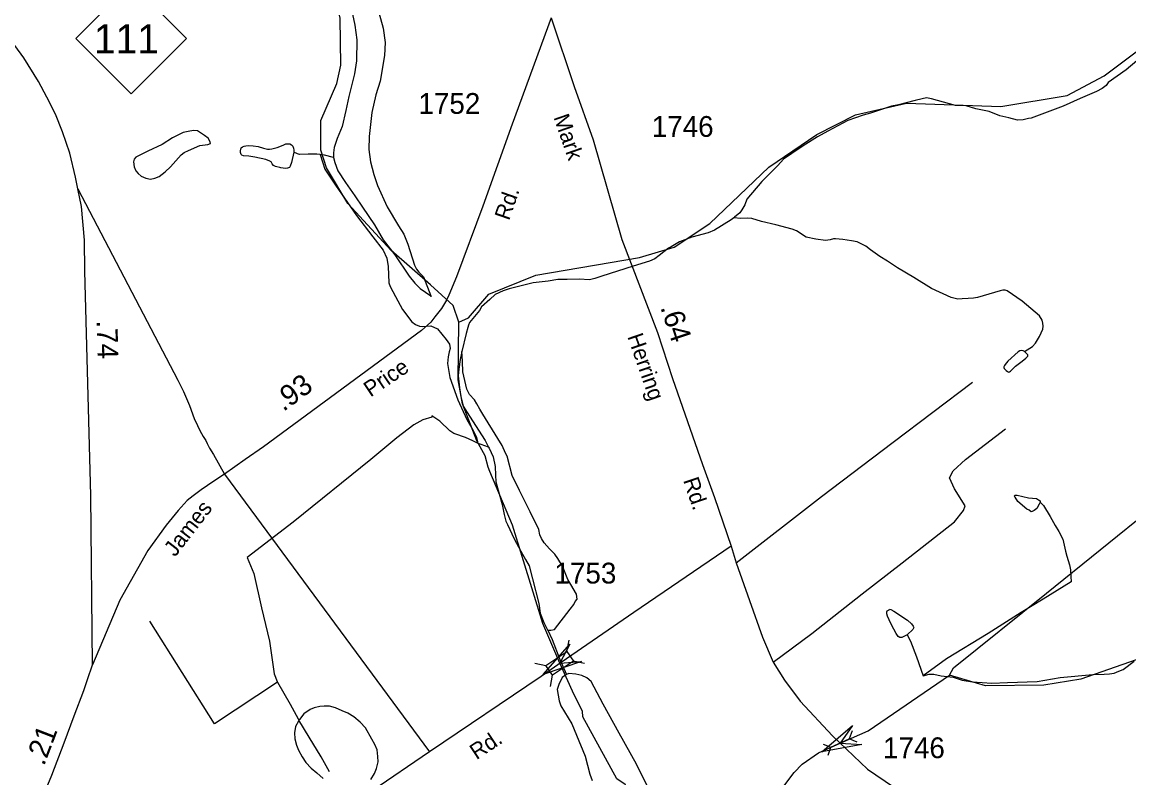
# Model space of a CAD drawing. Extents: x 2206922 to 2357709, y 510027 to 673830.
# Drawn here: x 2333739 to 2340393, y 523194 to 527735 of the extents above; entities that cross this region are included whole.
import ezdxf

# ---------------------------------------------------------------- set-up
doc = ezdxf.new("R2010")
doc.units = 0
for name, color, linetype in [('Exist Hydrographic Creek Single Shore', 7, 'Continuous'), ('Exist Hydrographic Misc Water Feature', 7, 'Continuous'), ('Exist Road Non-System Type 51', 7, 'Continuous'), ('Exist Road Primary NC Attributed', 7, 'Continuous'), ('Exist Road Primary NC Service Mileage Hundredths English Label', 7, 'Continuous'), ('Exist Road Primary NC Shield CELL', 7, 'Continuous'), ('Exist Road Primary NC Shield Number Label', 7, 'Continuous'), ('Exist Road Secondary Mileage Hundredths English Label', 7, 'Continuous'), ('Exist Road Secondary Structure Pipe Attributed CELL', 7, 'Continuous'), ('Exist Road Secondary Structure Pipe CELL', 7, 'Continuous'), ('Exist Road Secondary Structure Standard Bridge Attributed CELL', 7, 'Continuous'), ('Exist Road Secondary Structure Standard Bridge CELL', 7, 'Continuous'), ('Exist Road Secondary Type 20 Attributed', 7, 'Continuous'), ('Exist Road Secondary Type 51 Attributed', 7, 'Continuous'), ('Exist Road Secondary Type 51 Label', 7, 'Continuous'), ('Exist Road Secondary Type 51 Number Label', 7, 'Continuous')]:
    doc.layers.add(name, color=color, linetype=linetype)

msp = doc.modelspace()

# ---------------------------------------------------------------- linework, layer by layer
at = {"layer": 'Exist Hydrographic Creek Single Shore'}
for points in [[(2336194.3, 526156.4), (2335957.8, 526362.9), (2335697, 526644.4), (2335569.9, 526859.2), (2335535.8, 526966.1), (2335534, 527143.2), (2335631, 527367), (2335655, 527476.2), (2335651.9, 527758.4), (2335563.9, 528148.7), (2335504.9, 528284), (2335478.8, 528365), (2335299.8, 528771.3), (2335240, 528854.3), (2335248, 528887.4), (2335060.9, 529260.5), (2334948, 529692.4), (2334929.9, 529826.2), (2334927.9, 530059.2)], [(2336364.9, 525932.9), (2336422.9, 525958.2), (2336545.9, 526101.1), (2336827.9, 526214.1), (2337451, 526321.3), (2337659, 526382.2), (2337873, 526525.4), (2338228, 526864.5), (2338516.9, 527059.9), (2338749, 527177.6), (2339056, 527249), (2339622.9, 527229.2), (2340022, 527294.5), (2340245.1, 527411.7), (2340707.1, 527758.5)], [(2336869.9, 524122), (2336688, 524712), (2336550.9, 525034.6), (2336542, 525060.6), (2336524, 525128.7), (2336472.9, 525218.6), (2336387, 525441.6), (2336361, 525584.9), (2336364.9, 525932.9)], [(2339313.9, 523810.3), (2339337.9, 523854), (2339898.9, 524303.2), (2340543, 524824.6), (2341478.1, 525279.2), (2341943.1, 525393), (2342235.1, 525427.8), (2342809, 525418.1), (2343260.2, 525367.3)], [(2337535.9, 522691.9), (2337543.9, 522748), (2337518.9, 522773.2), (2337493.1, 522880.4), (2337449, 523006.7), (2337363.9, 523154.2), (2337314.1, 523188.3), (2337110, 523560.7), (2337109, 523593.5), (2337057.9, 523693.2), (2336972.2, 523882), (2336869.9, 524122)], [(2337535.9, 522691.9), (2337860.9, 522744.3), (2338076, 522864.5), (2338100, 522904.9), (2338166.1, 522940.4), (2338381.7, 523226.7), (2338429.1, 523275.1), (2338526.9, 523343.5), (2338656.9, 523402.4), (2338824.9, 523476.5), (2339313.9, 523810.3)]]:
    msp.add_lwpolyline(points, dxfattribs=at)
at = {"layer": 'Exist Hydrographic Misc Water Feature'}
for p, q in [((2336195.7, 526091), (2336195.7, 526085.4)), ((2336202.3, 525369.8), (2336202.3, 525361.3)), ((2336202.3, 525369.8), (2336202.3, 525361.3))]:
    msp.add_line(p, q, dxfattribs=at)
for points in [[(2335719, 527811), (2335739.9, 527717.3), (2335750.9, 527629.5), (2335750.1, 527503.5), (2335737.2, 527425.4), (2335702.8, 527289.1), (2335685.3, 527205), (2335662.4, 527108.7), (2335633.5, 527036.5), (2335615.8, 526982.3), (2335612.1, 526950.3), (2335610.7, 526922.3)], [(2335872.7, 527828.6), (2335910.1, 527699.1), (2335920.9, 527613.3), (2335917.9, 527535.3), (2335891.4, 527381), (2335866.4, 527298.9), (2335841.4, 527192.6), (2335825.2, 527048.5), (2335823.9, 526970.5), (2335832.8, 526896.7), (2335853.7, 526818.9), (2335876.2, 526753.2), (2335933.6, 526625.9), (2336002.8, 526510.7), (2336033.5, 526461), (2336057.9, 526401.4), (2336099.1, 526273.9), (2336109.4, 526250), (2336123.7, 526232.2), (2336152, 526204.5), (2336195.7, 526091)], [(2340478.2, 527534.1), (2340377.3, 527448.9), (2340268.2, 527371.6), (2340256.6, 527353.5), (2340232.8, 527337.3), (2340198.7, 527318.8), (2340099.5, 527275.7), (2339998, 527230.4), (2339805, 527158.2), (2339789, 527156), (2339757.3, 527147.6), (2339723.2, 527145.2), (2339670.9, 527160.6), (2339617, 527171.9), (2339552.8, 527199.1), (2339472.4, 527214.2), (2339414.2, 527231.4), (2339364.2, 527234.9), (2339350.2, 527234.7), (2339206.1, 527274.9), (2339195.8, 527276.8), (2339175.7, 527280.6), (2339149.9, 527274.3), (2339108.1, 527263.8), (2339008.4, 527238.5), (2338966.6, 527230.1), (2338906.7, 527209.4), (2338839, 527188.5), (2338795.2, 527176), (2338703.7, 527144.9), (2338582.5, 527079.6), (2338521, 527046.8), (2338435.7, 526991.8), (2338366.2, 526945), (2338316.8, 526912.4), (2338283.1, 526874), (2338186.6, 526776.9), (2338095.7, 526671.9), (2338084, 526637.7), (2338066.4, 526607.5), (2338054.7, 526589.4), (2338022.9, 526563), (2338019, 526559)], [(2334871.9, 527006.3), (2334869.8, 527016.3), (2334857.7, 527038.1), (2334835.4, 527053.9), (2334793.1, 527081.4), (2334771.2, 527083.2), (2334747.4, 527080.9), (2334707.4, 527072.5), (2334643.7, 527039.8), (2334580.1, 526999.2), (2334494.6, 526960.2), (2334423.2, 526923.5), (2334413.2, 526911.4), (2334409.3, 526895.4), (2334413.6, 526865.4), (2334421.8, 526841.5), (2334436.2, 526825.7), (2334454.4, 526809.9), (2334482.5, 526798.2), (2334510.4, 526792.5), (2334536.4, 526796.8), (2334562.5, 526807), (2334600, 526835.4), (2334631.6, 526865.8), (2334694.9, 526938.4), (2334712.6, 526952.6), (2334738.6, 526962.9), (2334808.1, 526993.6), (2334856.1, 527000.1), (2334871.9, 527006.3)], [(2335372.4, 526953.7), (2335358.9, 526891.6), (2335351.1, 526869.5), (2335347.4, 526861.5), (2335335.3, 526857.3), (2335323.4, 526855.2), (2335293.5, 526858.9), (2335289.4, 526860.9), (2335271.3, 526864.7), (2335261.5, 526868.6), (2335251.2, 526874.4), (2335243.2, 526884.4), (2335236.9, 526896.3), (2335228.9, 526900.2), (2335204.9, 526909.9), (2335138.7, 526923.2), (2335102.6, 526928.8), (2335070.6, 526932.5), (2335060.7, 526936.4), (2335056.6, 526940.3), (2335052.3, 526952.2), (2335052.3, 526962.2), (2335054.4, 526972.3), (2335056.2, 526980.3), (2335064.2, 526986.4), (2335074.1, 526990.5), (2335084.1, 526992.6), (2335097.9, 526994.7), (2335128.2, 526991), (2335158.1, 526987.3), (2335190.1, 526977.8), (2335214.1, 526972), (2335226.2, 526972.1), (2335240.2, 526974.3), (2335272.2, 526982.6), (2335307.8, 526995), (2335323.8, 527003.2), (2335335.9, 527003.3), (2335347.8, 527003.4), (2335357.9, 526997.5), (2335365.9, 526989.6), (2335370.2, 526977.7), (2335372.2, 526965.7), (2335372.4, 526953.7)], [(2335530.3, 526939.4), (2335510.4, 526941.2), (2335458.3, 526942.6), (2335406.5, 526940), (2335394.4, 526943.9), (2335372.4, 526953.7)], [(2335610.7, 526922.3), (2335556.4, 526935.7), (2335530.3, 526939.4)], [(2335530.3, 526939.4), (2335559.4, 526851.7), (2335622.4, 526754.5), (2335750.1, 526574), (2335847.7, 526445), (2335910.5, 526365.8), (2335931, 526316.1), (2335939.4, 526266.2), (2335944.5, 526168.2), (2335952.7, 526146.4), (2335983.5, 526086.7), (2336026.1, 526009.2), (2336082.9, 525933.8), (2336103.2, 525918.1), (2336127.2, 525908.4), (2336149.2, 525906.6), (2336171.1, 525908.8), (2336197.1, 525911.1)], [(2335610.7, 526922.3), (2335618.9, 526892.4), (2335637.3, 526842.6), (2335682.3, 526771.1), (2335738.8, 526691.8), (2335785.6, 526622.3), (2335858.6, 526517.2), (2335909.7, 526427.7), (2335980.6, 526336.6), (2336065.9, 526209.5), (2336100.4, 526165.9), (2336132.8, 526134.3), (2336195.7, 526091)], [(2338019, 526559), (2338001.2, 526546.8), (2337901.9, 526485.6), (2337864.2, 526469.2), (2337764.6, 526442), (2337690.9, 526415.1), (2337641.1, 526384.5), (2337625.5, 526376.3), (2337570, 526333.7), (2337542.3, 526313.4), (2337510.5, 526299), (2337412.9, 526267.9), (2337223.6, 526209.6), (2337181.6, 526195.1), (2337150, 526186.7), (2337087.9, 526190), (2337015.9, 526189.1), (2336959.9, 526188.5), (2336902.1, 526177.8), (2336812.1, 526168.7), (2336746.5, 526151.9), (2336666.7, 526133), (2336631, 526120.5), (2336583.3, 526098), (2336551.7, 526067.6), (2336500.2, 526025), (2336488.5, 526002.8), (2336429.5, 525930.2), (2336423.5, 525914.1)], [(2339765.7, 525756.3), (2339813.4, 525786.9), (2339831.3, 525805.2), (2339856.7, 525845.4), (2339876.2, 525889.6), (2339878, 525907.6), (2339875.8, 525925.6), (2339871.5, 525943.5), (2339855.3, 525969.4), (2339752.3, 526058), (2339661.5, 526120.9), (2339649.4, 526124.8), (2339635.5, 526124.6), (2339619.5, 526120.4), (2339483.9, 526080.9), (2339458.3, 526076.6), (2339426.3, 526074.1), (2339390.2, 526071.7), (2339364.2, 526069.4), (2339324.2, 526080.9), (2339207.5, 526133.5), (2339100.7, 526200.1), (2339002.3, 526259), (2338941.8, 526298.2), (2338895.4, 526327.6), (2338839, 526366.9), (2338810.7, 526388.6), (2338784.5, 526402.3), (2338760.5, 526414), (2338726.5, 526421.6), (2338674.2, 526428.9), (2338630.3, 526432.4), (2338618.2, 526432.3), (2338596.5, 526426), (2338568.6, 526423.7), (2338510.1, 526431), (2338452.3, 526442.3), (2338395.7, 526481.5), (2338369.7, 526491.2), (2338271.4, 526518), (2338185.1, 526537), (2338126.9, 526554.3), (2338099, 526558), (2338061.1, 526555.5), (2338019, 526559)], [(2336364.9, 525932.9), (2336330, 526033.3), (2336194.3, 526156.4)], [(2336197.1, 525911.1), (2336236.5, 525891.3), (2336262.8, 525860), (2336288.6, 525828.7), (2336309.5, 525800), (2336312.2, 525773.9), (2336307.5, 525754.8), (2336299.9, 525724.7), (2336296.4, 525684.7), (2336311.4, 525599), (2336358.9, 525465.6), (2336412.4, 525346.3), (2336451.2, 525280.7), (2336471.7, 525239), (2336477.9, 525213.1), (2336477.9, 525205.1)], [(2336423.5, 525914.1), (2336419.6, 525900.1), (2336408.1, 525864), (2336383.5, 525755.7)], [(2336383.5, 525755.7), (2336372.3, 525707.6), (2336364.7, 525649.6), (2336361.2, 525609.5), (2336368.2, 525537.6), (2336376.8, 525485.8), (2336391.5, 525428), (2336428.2, 525366.5), (2336524, 525221.7), (2336542.2, 525181.9)], [(2336899.4, 524080.7), (2336917.5, 524081), (2336939.2, 524085.2), (2337033.8, 524208.3), (2337055.5, 524234.5), (2337065.1, 524252.7), (2337077, 524266.8), (2337072.7, 524296.7), (2337037.9, 524356.3), (2337019.6, 524386), (2337000.9, 524435.8), (2336988.6, 524465.6), (2336960.1, 524511.2), (2336941.9, 524537), (2336909.5, 524570.6), (2336876.9, 524606.2), (2336860.7, 524632), (2336852.5, 524653.9), (2336846.1, 524685.8), (2336793, 524793.1), (2336760, 524860.7), (2336729.5, 524920.3), (2336686.2, 525009.7), (2336655, 525127.3), (2336644.8, 525145.2), (2336626.1, 525190.9), (2336599.7, 525232.6), (2336509.8, 525379.5), (2336491.6, 525409.2), (2336473.1, 525440.9), (2336459, 525464.8), (2336428.4, 525498.4), (2336412.2, 525530.2), (2336388.9, 525633.8), (2336386.2, 525695.8), (2336385.6, 525729.8), (2336383.5, 525755.7)], [(2339765.7, 525756.3), (2339757.7, 525760.3), (2339745.8, 525762.2), (2339737.8, 525760), (2339727.9, 525753.9), (2339664.6, 525697.2), (2339648.8, 525677), (2339645.1, 525671), (2339643, 525667), (2339641, 525662.9), (2339641, 525658.9), (2339643.2, 525653), (2339647.3, 525649), (2339655.3, 525641.1), (2339663.3, 525635.2), (2339667.4, 525633.2), (2339671.5, 525631.3), (2339675.4, 525633.3), (2339681.2, 525637.4), (2339710.9, 525667.8), (2339752.5, 525698.2), (2339774.3, 525716.5), (2339786.2, 525728.6), (2339786.2, 525732.6), (2339786, 525736.6), (2339775.9, 525746.5), (2339765.7, 525756.3)], [(2336202.3, 525361.3), (2336149.2, 525344.8), (2336093.6, 525314.3), (2335992.5, 525237.2), (2335835.8, 525107.6), (2335368.1, 524730.7), (2335092.7, 524517.9), (2335131.7, 524422.4), (2335177.8, 524215), (2335226, 524015.6), (2335254.1, 523818), (2335272.8, 523772.2), (2335274.6, 523768.2)], [(2336477.9, 525205.1), (2336447.9, 525218.8), (2336405.7, 525238.2), (2336341.5, 525261.5), (2336335.3, 525263.4), (2336311.1, 525279.1), (2336250.7, 525336.3), (2336214.2, 525361.9), (2336202.3, 525369.8)], [(2336542.2, 525181.9), (2336498.2, 525197.4), (2336477.9, 525205.1)], [(2336542.2, 525181.9), (2336546.3, 525174), (2336571, 525122.2), (2336583.7, 525064.5), (2336584.3, 525012.5), (2336586.7, 524972.5), (2336624.5, 524837.1), (2336637.2, 524777.2), (2336647.6, 524735.4), (2336657.9, 524715.5), (2336696.9, 524630.1), (2336737.7, 524556.6), (2336766.4, 524504.9), (2336786.7, 524467.2), (2336807.8, 524389.5), (2336845.5, 524242), (2336854.1, 524184.2), (2336876.7, 524126.5), (2336897.9, 524083.8), (2336899.4, 524080.7)], [(2339860.8, 524849.9), (2339854.7, 524837.9), (2339839.3, 524811.7), (2339823.3, 524799.5), (2339811.6, 524793.4), (2339805.4, 524793.3), (2339793.3, 524803.1), (2339779.2, 524808.9), (2339724.7, 524854.3), (2339710.5, 524880.1), (2339704.4, 524886), (2339710.3, 524892.1), (2339722.2, 524892.3), (2339790.5, 524877), (2339838.5, 524871.6), (2339850.6, 524863.8), (2339860.6, 524857.9), (2339860.8, 524849.9)], [(2339860.8, 524849.9), (2339879.1, 524830.1), (2339919.7, 524764.7), (2339950.2, 524711.1), (2339972.8, 524673.4), (2339995.3, 524627.6), (2340012.3, 524555.9), (2340020.5, 524526), (2340035.3, 524474.2), (2340041.5, 524444.3), (2340043.9, 524404.4), (2340046.2, 524372.4)], [(2340046.2, 524372.4), (2339877.8, 524268.4), (2339744.7, 524186.8), (2339679.3, 524146.1), (2339546.3, 524060.5), (2339296.3, 523909.6), (2339155.4, 523806)], [(2339060.7, 524052.7), (2339028.9, 524036.3), (2339017, 524036.2), (2339006.8, 524044.1), (2338994.5, 524061.9), (2338966, 524113.5), (2338951.8, 524143.3), (2338941.6, 524165.2), (2338937.3, 524179.2), (2338937, 524191.1), (2338940.9, 524197.2), (2338951, 524203.3), (2338954.7, 524207.3), (2338961, 524205.5), (2338979.1, 524195.7), (2339061.5, 524140.7), (2339085.7, 524119), (2339096, 524105.1), (2339100.1, 524097.1), (2339094.3, 524085.1), (2339060.7, 524052.7)], [(2335274.6, 523768.2), (2334895.5, 523518.3), (2334507.1, 524135.8)], [(2336899.4, 524080.7), (2336925.9, 524025.1), (2336971.4, 523905.7), (2337012.4, 523814.2)], [(2339060.7, 524052.7), (2339081, 524015), (2339116.3, 523921.4), (2339155.4, 523806)], [(2340603.1, 523960.7), (2340105, 523786.4), (2339881.1, 523751.1), (2339531.1, 523746.9), (2339313.9, 523810.3)], [(2339155.4, 523806), (2339191.5, 523816.4), (2339221.5, 523816.7), (2339265.5, 523807.3), (2339337.5, 523798.2), (2339391.6, 523780.8), (2339453.8, 523771.6), (2339570, 523762.9), (2339663.8, 523766.1), (2339841.7, 523772.2), (2339979.3, 523795.9), (2340177, 523814.2), (2340245.1, 523817), (2340276.9, 523819.4), (2340304.7, 523823.7), (2340332.8, 523834.1), (2340358.5, 523844.4), (2340425.9, 523895.2)], [(2337012.4, 523814.2), (2337006.5, 523810.2), (2336986.8, 523795.9), (2336965.3, 523753.7), (2336955.6, 523723.6), (2336968.5, 523655.8), (2336978.8, 523625.9), (2337044, 523518.7), (2337072.9, 523451.1), (2337124.4, 523323.8), (2337151.7, 523216.2), (2337166, 523178.3)], [(2337795.5, 522708.2), (2337781, 522745.9), (2337689.7, 522850.8), (2337600.5, 522957.7), (2337547.8, 523031), (2337510.7, 523118.5), (2337432.8, 523275.5), (2337328.4, 523462.2), (2337232.4, 523636.9), (2337160.9, 523772), (2337134.6, 523795.7), (2337104.5, 523809.3), (2337068.4, 523816.9), (2337026.4, 523820.4), (2337012.4, 523814.2)], [(2335274.6, 523768.2), (2335349.9, 523637.1), (2335398.9, 523547.7), (2335403, 523539.7)], [(2335834.6, 523184.5), (2335858.2, 523218.8), (2335869.9, 523248.9), (2335879.5, 523289), (2335877.3, 523322.9), (2335872.7, 523362.8), (2335860.4, 523394.7), (2335842, 523426.5), (2335803.4, 523494), (2335770.8, 523527.7), (2335732.7, 523561.3), (2335696.4, 523582.9), (2335662.4, 523596.5), (2335622.2, 523614), (2335586.1, 523623.7), (2335555.9, 523625.3), (2335528.3, 523623), (2335494.2, 523614.7), (2335470.4, 523604.4), (2335432.7, 523578), (2335406.9, 523543.7), (2335403, 523539.7)], [(2335403, 523539.7), (2335401.1, 523533.7), (2335383.5, 523501.6), (2335375.9, 523463.5), (2335378.2, 523427.5), (2335388.6, 523389.7), (2335400.9, 523359.8), (2335423.5, 523320), (2335445.6, 523286.3), (2335476.2, 523252.7), (2335510.4, 523223), (2335548.8, 523189.5)], [(2335586.1, 523229.9), (2335537.5, 523319.3), (2335464.1, 523438.4), (2335403, 523539.7)]]:
    msp.add_lwpolyline(points, dxfattribs=at)
at = {"layer": 'Exist Road Non-System Type 51'}
msp.add_line((2334955.5, 525019), (2336188.5, 523350.9), dxfattribs=at)
for points in [[(2334073.3, 526733.8), (2334675.4, 525582.8), (2334710, 525515.4), (2334744.9, 525431.8), (2334773.7, 525354.1), (2334794.2, 525310.4), (2334808.4, 525280.6), (2334826.9, 525244.6), (2334843, 525221), (2334852.3, 525202.2), (2334865.5, 525175.7), (2334888.7, 525136), (2334955.5, 525019)], [(2338032.7, 524486.8), (2338544.3, 524884), (2338976.3, 525211), (2339453.7, 525572.5)], [(2338255.1, 523888.8), (2338487.4, 524061.6), (2338789.2, 524300), (2339030.9, 524486.1), (2339343.9, 524731.7), (2339399, 524800.4), (2339408.6, 524828.3), (2339345.5, 524929.6), (2339314.6, 524997.1), (2339336.1, 525039.4), (2339411.2, 525106.4), (2339651.1, 525291)]]:
    msp.add_lwpolyline(points, dxfattribs=at)
at = {"layer": 'Exist Road Primary NC Attributed'}
for points in [[(2334162.2, 523871.9), (2334152.4, 524890.9), (2334116.5, 526238.4), (2334114.6, 526424.4), (2334096.2, 526627), (2334073.3, 526733.8), (2334060.5, 526803.7), (2334024.9, 526947.1), (2333981.7, 527076.6), (2333940.4, 527182.1), (2333887.5, 527283.4), (2333837.8, 527378.6), (2333749, 527519.9), (2333625.9, 527690.9)], [(2333783.8, 522855.3), (2333836.1, 523010.7), (2333917.8, 523210.2), (2333992.2, 523404.1), (2334051, 523566), (2334110.7, 523718.9), (2334132, 523784.4), (2334162.2, 523871.9)]]:
    msp.add_lwpolyline(points, dxfattribs=at)
at = {"layer": 'Exist Road Primary NC Shield CELL'}
msp.add_lwpolyline([(2334061.9, 527637.4), (2334394.9, 527970.4), (2334727.9, 527637.4), (2334394.9, 527304.4)], close=True, dxfattribs=at)
at = {"layer": 'Exist Road Secondary Structure Pipe Attributed CELL'}
msp.add_lwpolyline([(2338786.7, 523394.5), (2338546.9, 523349.8), (2338732.2, 523508.3), (2338656.9, 523402.4)], close=True, dxfattribs=at)
at = {"layer": 'Exist Road Secondary Structure Pipe CELL'}
for p, q in [((2338728.6, 523475.3), (2338712, 523427.3)), ((2338601.9, 523377.4), (2338712, 523427.3)), ((2338759, 523408.2), (2338712, 523427.3)), ((2338554.8, 523396.6), (2338601.9, 523377.4)), ((2338585.3, 523329.4), (2338601.9, 523377.4))]:
    msp.add_line(p, q, dxfattribs=at)
at = {"layer": 'Exist Road Secondary Structure Standard Bridge Attributed CELL'}
msp.add_lwpolyline([(2337101.8, 523892.6), (2336870.8, 523814.3), (2337031.7, 523997.5), (2336972.2, 523882)], close=True, dxfattribs=at)
at = {"layer": 'Exist Road Secondary Structure Standard Bridge CELL'}
for p, q in [((2337014.1, 523953.4), (2337027.3, 524021.2)), ((2336821, 523882.3), (2336888.7, 523869.2)), ((2337052.7, 523896.2), (2337120.5, 523883.1)), ((2336915.1, 523742.9), (2336928.2, 523810.7))]:
    msp.add_line(p, q, dxfattribs=at)
msp.add_lwpolyline([(2336888.7, 523869.2), (2337014, 523953.7), (2337053.4, 523895.2), (2336928.2, 523810.7)], close=True, dxfattribs=at)
at = {"layer": 'Exist Road Secondary Type 20 Attributed'}
for points in [[(2338002.7, 524585.3), (2337417.2, 524187), (2336980.3, 523886.4)], [(2336980.3, 523886.4), (2336860.4, 523802.4), (2336188.5, 523350.9), (2335495.4, 522878.2), (2335328.6, 522767), (2335268.1, 522727.7), (2335207.6, 522696.6), (2335157, 522675.4), (2335103, 522660.6), (2335036, 522652.5), (2334952.6, 522647.6), (2334807.1, 522636.1), (2334663.3, 522629.6), (2334545.6, 522624.7), (2334408.2, 522619.7), (2334288.9, 522618.1), (2334243.1, 522624.7), (2334202.3, 522631.2), (2334153.2, 522649.2), (2334097.6, 522680.3), (2334020.8, 522726.1), (2333952.1, 522762.1), (2333783.8, 522855.3)]]:
    msp.add_lwpolyline(points, dxfattribs=at)
at = {"layer": 'Exist Road Secondary Type 51 Attributed'}
for points in [[(2336920.6, 527760.9), (2336685.1, 527122.1), (2336509.9, 526629.4), (2336351.5, 526204.9), (2336305.5, 526094.8), (2336289.9, 526063.6), (2336260.7, 526014.9), (2336219.9, 525964.3), (2336196.5, 525933.1), (2336140.1, 525882.5), (2335190.6, 525183.6), (2335081, 525107.1), (2334955.5, 525019), (2334892.3, 524977.4), (2334815.9, 524924.2), (2334767.1, 524889.3), (2334731.1, 524859.8), (2334677.2, 524800.9), (2334605.2, 524712.6), (2334495.7, 524560.5), (2334327.3, 524261.2), (2334162.2, 523871.9)], [(2336920.6, 527760.9), (2337058.8, 527348), (2337171.7, 527027.7), (2337344.9, 526428.8), (2337559, 525870.8), (2337650.3, 525592.9), (2337829.6, 525076.2), (2337902.3, 524877.7), (2338002.7, 524585.3)], [(2338002.7, 524585.3), (2338032.7, 524486.8), (2338113.1, 524259.3), (2338190.7, 524038.1), (2338255.1, 523888.8), (2338322.6, 523781.5), (2338415.9, 523654.4), (2338611.7, 523445.5), (2338821, 523245.1), (2338977.1, 523140.1), (2339309.3, 522950), (2339508.6, 522844.6), (2339777, 522707.7), (2340291.2, 522435.5), (2340720.1, 522199.1), (2340990.2, 522050.1), (2341188.7, 521956.8), (2341425, 521841.5), (2341758.6, 521722.3), (2342004.8, 521634.9), (2342326.3, 521526.1)]]:
    msp.add_lwpolyline(points, dxfattribs=at)

# ---------------------------------------------------------------- texts
at = {"layer": 'Exist Road Primary NC Service Mileage Hundredths English Label'}
for s, rotation, p in [('.74', 271.52448, (2334186.9, 525941.9)), ('.21', 69.00515, (2333870.4, 523261.1))]:
    msp.add_text(s, height=125, rotation=rotation, dxfattribs=at).set_placement(p)
at = {"layer": 'Exist Road Primary NC Shield Number Label'}
msp.add_text('111', height=175, dxfattribs=at).set_placement((2334171, 527547.7))
at = {"layer": 'Exist Road Secondary Mileage Hundredths English Label'}
for s, rotation, p in [('.64', 288.1873, (2337575.3, 526021.4)), ('.93', 36.3587, (2335309.9, 525392))]:
    msp.add_text(s, height=125, rotation=rotation, dxfattribs=at).set_placement(p)
at = {"layer": 'Exist Road Secondary Type 51 Label'}
for s, rotation, p in [('Mark', 289.18905, (2336932.5, 527163.8)), ('Rd.', 70.79396, (2336666.4, 526538.6)), ('Herring', 289.06285, (2337377.2, 525846.2)), ('Price', 34.06379, (2335833.6, 525478.7)), ('Rd.', 288.75818, (2337712.4, 524982)), ('James', 52.21228, (2334658.3, 524517.3)), ('Rd.', 33.4236, (2336470.5, 523299.6))]:
    msp.add_text(s, height=95, rotation=rotation, dxfattribs=at).set_placement(p)
at = {"layer": 'Exist Road Secondary Type 51 Number Label'}
for s, p in [('1752', (2336121.8, 527184)), ('1746', (2337524.5, 527045.8)), ('1753', (2336939.8, 524361.4)), ('1746', (2338914.8, 523311.9))]:
    msp.add_text(s, height=125, dxfattribs=at).set_placement(p)

doc.saveas('drawing.dxf')
